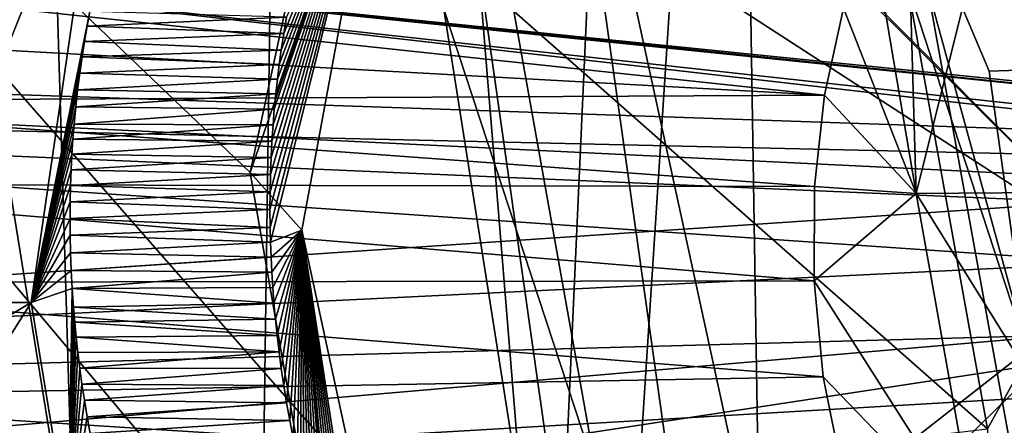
# Model space of a CAD drawing. Header units: metres. Extents: x -150 to 307, y -550 to 84.
# Tile 885 of 1056: x 197.622 to 199.819, y 20.626 to 21.531. Entities that reach past the tile are written whole.
import ezdxf

# ---------------------------------------------------------------- set-up
doc = ezdxf.new("R2010")
doc.units = ezdxf.units.M
doc.layers.add('solid_26006363', color=7, linetype='CONTINUOUS')

msp = doc.modelspace()

# ---------------------------------------------------------------- linework, layer by layer
at = {"layer": 'solid_26006363'}
for points in [[(198.146072, 19.081144, 915.328857), (191.749893, 36.108906, 906.628174), (198.41069, 38.132439, 912.562683)], [(201.605789, 19.081154, 918.411316), (198.146072, 19.081144, 915.328857), (198.41069, 38.132439, 912.562683)], [(201.605789, 19.081154, 918.411316), (198.41069, 38.132439, 912.562683), (205.239792, 37.984932, 918.647217)], [(198.146072, 19.081144, 915.328857), (194.786896, 17.972216, 912.335938), (191.749893, 36.108906, 906.628174)], [(195.57663, 23.699755, 914.655701), (198.959854, 19.839836, 918.063721), (199.6026, 29.737734, 917.342285)], [(199.6026, 29.737734, 917.342285), (198.959854, 19.839836, 918.063721), (202.936172, 23.730301, 921.004456)], [(197.49939, 28.427597, 887.107788), (197.543106, 21.500381, 886.020935), (197.745209, 20.259525, 886.010071)], [(199.273422, 20.28787, 887.226379), (197.49939, 28.427597, 887.107788), (197.745209, 20.259525, 886.010071)], [(199.213806, 23.998127, 887.716125), (197.49939, 28.427597, 887.107788), (199.273422, 20.28787, 887.226379)], [(200.112289, 20.98333, 886.060059), (197.798233, 28.011444, 885.341064), (198.491455, 28.405952, 885.955994)], [(200.112289, 20.98333, 886.060059), (198.491455, 28.405952, 885.955994), (200.232315, 23.810326, 886.566345)], [(194.854202, 26.207144, 882.780518), (197.798233, 28.011444, 885.341064), (200.112289, 20.98333, 886.060059)], [(198.069107, 23.032171, 884.737427), (194.854202, 26.207144, 882.780518), (200.112289, 20.98333, 886.060059)], [(204.324173, 19.64069, 891.250977), (202.098785, 24.911438, 890.194153), (199.213806, 23.998127, 887.716125)], [(198.32724, 20.086967, 878.185974), (196.227356, 18.854387, 876.440918), (194.400238, 24.759024, 875.963806)], [(198.136459, 21.19021, 878.190125), (198.32724, 20.086967, 878.185974), (194.400238, 24.759024, 875.963806)], [(198.361938, 22.23838, 878.508057), (198.136459, 21.19021, 878.190125), (194.400238, 24.759024, 875.963806)], [(199.213806, 23.998127, 887.716125), (199.273422, 20.28787, 887.226379), (200.32019, 17.883802, 887.765198)], [(199.213806, 23.998127, 887.716125), (200.32019, 17.883802, 887.765198), (200.719086, 18.770084, 888.194092)], [(199.213806, 23.998127, 887.716125), (200.719086, 18.770084, 888.194092), (201.443634, 19.205572, 888.835632)], [(204.324173, 19.64069, 891.250977), (199.213806, 23.998127, 887.716125), (201.443634, 19.205572, 888.835632)], [(198.959854, 19.839836, 918.063721), (202.146072, 11.879212, 921.398987), (202.936172, 23.730301, 921.004456)], [(195.57663, 23.699755, 914.655701), (195.273636, 11.861662, 915.513367), (198.959854, 19.839836, 918.063721)], [(198.897003, 21.770149, 885.204224), (198.069107, 23.032171, 884.737427), (200.112289, 20.98333, 886.060059)], [(198.433411, 22.047876, 878.659302), (198.136459, 21.19021, 878.190125), (198.361938, 22.23838, 878.508057)], [(201.840775, 21.485731, 879.834045), (201.380081, 22.22179, 879.540344), (199.538681, 21.999056, 882.542908)], [(193.514297, 22.037674, 886.986084), (192.889801, 21.525274, 886.450684), (200.581802, 21.262506, 878.677185)], [(194.262741, 21.969074, 887.597961), (193.514297, 22.037674, 886.986084), (200.824371, 21.287292, 878.893311)], [(193.514297, 22.037674, 886.986084), (200.701996, 21.307087, 878.784302), (200.824371, 21.287292, 878.893311)], [(193.514297, 22.037674, 886.986084), (200.581802, 21.262506, 878.677185), (200.701996, 21.307087, 878.784302)], [(198.433411, 22.047876, 878.659302), (198.251785, 21.061508, 878.372681), (198.136459, 21.19021, 878.190125)], [(198.180267, 21.107834, 878.61792), (198.180664, 21.067335, 878.611877), (198.433411, 22.047876, 878.659302)], [(198.180527, 21.147377, 878.624329), (198.180267, 21.107834, 878.61792), (198.433411, 22.047876, 878.659302)], [(198.181381, 21.186008, 878.630981), (198.180527, 21.147377, 878.624329), (198.433411, 22.047876, 878.659302)], [(198.180664, 21.067335, 878.611877), (198.181442, 21.034815, 878.607361), (198.433411, 22.047876, 878.659302)], [(198.182785, 21.223692, 878.637939), (198.181381, 21.186008, 878.630981), (198.433411, 22.047876, 878.659302)], [(198.181442, 21.034815, 878.607361), (198.251785, 21.061508, 878.372681), (198.433411, 22.047876, 878.659302)], [(198.184723, 21.260437, 878.645203), (198.182785, 21.223692, 878.637939), (198.433411, 22.047876, 878.659302)], [(198.187149, 21.296286, 878.652649), (198.184723, 21.260437, 878.645203), (198.433411, 22.047876, 878.659302)], [(198.190033, 21.331282, 878.660278), (198.187149, 21.296286, 878.652649), (198.433411, 22.047876, 878.659302)], [(198.193329, 21.365387, 878.668091), (198.190033, 21.331282, 878.660278), (198.433411, 22.047876, 878.659302)], [(198.197021, 21.398621, 878.676086), (198.193329, 21.365387, 878.668091), (198.433411, 22.047876, 878.659302)], [(198.20108, 21.431036, 878.684265), (198.197021, 21.398621, 878.676086), (198.433411, 22.047876, 878.659302)], [(198.20549, 21.462685, 878.692505), (198.20108, 21.431036, 878.684265), (198.433411, 22.047876, 878.659302)], [(198.211288, 21.500269, 878.702759), (198.20549, 21.462685, 878.692505), (198.433411, 22.047876, 878.659302)], [(198.217514, 21.536695, 878.713196), (198.211288, 21.500269, 878.702759), (198.433411, 22.047876, 878.659302)], [(197.365448, 20.900196, 879.341553), (197.647141, 20.900192, 879.041565), (197.808502, 22.002707, 879.317749)], [(197.397522, 21.667332, 879.515564), (197.365448, 20.900196, 879.341553), (197.808502, 22.002707, 879.317749)], [(197.808502, 22.002707, 879.317749), (197.647141, 20.900192, 879.041565), (197.778503, 21.549473, 879.231018)], [(199.872437, 20.782869, 882.636963), (199.784698, 21.415997, 882.654114), (199.538681, 21.999056, 882.542908)], [(201.840775, 21.485731, 879.834045), (199.538681, 21.999056, 882.542908), (199.784698, 21.415997, 882.654114)], [(199.872437, 20.782869, 882.636963), (199.538681, 21.999056, 882.542908), (199.602875, 21.608782, 882.538513)], [(194.849228, 21.345678, 888.052551), (194.262741, 21.969074, 887.597961), (200.931396, 21.207657, 878.988708)], [(194.262741, 21.969074, 887.597961), (200.824371, 21.287292, 878.893311), (200.931396, 21.207657, 878.988708)], [(199.621765, 21.143467, 877.737), (199.520767, 21.740583, 878.005127), (199.599792, 21.910627, 878.085754)], [(199.621765, 21.143467, 877.737), (199.599792, 21.910627, 878.085754), (199.801849, 21.864727, 877.973938)], [(199.908463, 21.145821, 877.817322), (199.621765, 21.143467, 877.737), (199.801849, 21.864727, 877.973938)], [(199.908463, 21.145821, 877.817322), (199.801849, 21.864727, 877.973938), (199.831482, 21.852526, 877.967651)], [(198.832169, 20.339853, 884.817749), (198.644302, 21.665516, 884.872925), (198.897003, 21.770149, 885.204224)], [(198.832169, 20.339853, 884.817749), (198.897003, 21.770149, 885.204224), (199.116898, 20.204453, 885.164368)], [(199.116898, 20.204453, 885.164368), (198.897003, 21.770149, 885.204224), (200.112289, 20.98333, 886.060059)], [(199.621765, 21.143467, 877.737), (199.459915, 21.556858, 877.937378), (199.520767, 21.740583, 878.005127)], [(198.744537, 20.437706, 884.308228), (198.568298, 21.554239, 884.364319), (198.644302, 21.665516, 884.872925)], [(198.744537, 20.437706, 884.308228), (198.644302, 21.665516, 884.872925), (198.832169, 20.339853, 884.817749)], [(199.417862, 21.362509, 877.883484), (196.812698, 21.505354, 880.378174), (196.83963, 21.637556, 880.417236)], [(199.459915, 21.556858, 877.937378), (199.417862, 21.362509, 877.883484), (196.83963, 21.637556, 880.417236)], [(199.781204, 20.618626, 882.54364), (199.602875, 21.608782, 882.538513), (198.724319, 21.550272, 883.902222)], [(199.872437, 20.782869, 882.636963), (199.602875, 21.608782, 882.538513), (199.781204, 20.618626, 882.54364)], [(198.909515, 20.515024, 883.855713), (198.724319, 21.550272, 883.902222), (198.568298, 21.554239, 884.364319)], [(198.909515, 20.515024, 883.855713), (198.568298, 21.554239, 884.364319), (198.744537, 20.437706, 884.308228)], [(199.621765, 21.143467, 877.737), (199.417862, 21.362509, 877.883484), (199.459915, 21.556858, 877.937378)], [(197.647141, 20.900192, 879.041565), (197.772339, 21.516613, 879.221741), (197.778503, 21.549473, 879.231018)], [(197.778503, 21.549473, 879.231018), (197.772339, 21.516613, 879.221741), (198.217514, 21.536695, 878.713196)], [(197.772339, 21.516613, 879.221741), (198.211288, 21.500269, 878.702759), (198.217514, 21.536695, 878.713196)], [(199.781204, 20.618626, 882.54364), (198.724319, 21.550272, 883.902222), (198.909515, 20.515024, 883.855713)], [(192.889801, 21.525274, 886.450684), (192.627747, 20.627596, 886.196167), (200.481567, 21.156651, 878.587891)], [(192.889801, 21.525274, 886.450684), (200.481567, 21.156651, 878.587891), (200.581802, 21.262506, 878.677185)], [(197.647141, 20.900192, 879.041565), (197.766495, 21.482738, 879.212585), (197.772339, 21.516613, 879.221741)], [(197.772339, 21.516613, 879.221741), (197.766495, 21.482738, 879.212585), (198.211288, 21.500269, 878.702759)], [(195.749283, 20.267237, 888.139648), (197.745209, 20.259525, 886.010071), (197.543106, 21.500381, 886.020935)], [(199.417862, 21.362509, 877.883484), (196.791534, 21.348999, 880.340149), (196.812698, 21.505354, 880.378174)], [(197.766495, 21.482738, 879.212585), (198.20549, 21.462685, 878.692505), (198.211288, 21.500269, 878.702759)], [(201.840775, 21.485731, 879.834045), (199.784698, 21.415997, 882.654114), (199.872437, 20.782869, 882.636963)], [(197.647141, 20.900192, 879.041565), (197.761002, 21.447803, 879.203552), (197.766495, 21.482738, 879.212585)], [(197.766495, 21.482738, 879.212585), (197.761002, 21.447803, 879.203552), (198.20549, 21.462685, 878.692505)], [(197.647141, 20.900192, 879.041565), (197.755905, 21.411888, 879.194702), (197.761002, 21.447803, 879.203552)], [(197.761002, 21.447803, 879.203552), (197.755905, 21.411888, 879.194702), (198.20108, 21.431036, 878.684265)], [(197.761002, 21.447803, 879.203552), (198.20108, 21.431036, 878.684265), (198.20549, 21.462685, 878.692505)], [(197.755905, 21.411888, 879.194702), (198.197021, 21.398621, 878.676086), (198.20108, 21.431036, 878.684265)], [(197.647141, 20.900192, 879.041565), (197.751251, 21.374939, 879.186035), (197.755905, 21.411888, 879.194702)], [(197.755905, 21.411888, 879.194702), (197.751251, 21.374939, 879.186035), (198.197021, 21.398621, 878.676086)], [(197.751251, 21.374939, 879.186035), (198.193329, 21.365387, 878.668091), (198.197021, 21.398621, 878.676086)], [(199.417862, 21.362509, 877.883484), (199.39563, 21.159237, 877.844543), (196.791534, 21.348999, 880.340149)], [(197.647141, 20.900192, 879.041565), (197.74707, 21.336882, 879.177551), (197.751251, 21.374939, 879.186035)], [(197.751251, 21.374939, 879.186035), (197.74707, 21.336882, 879.177551), (198.193329, 21.365387, 878.668091)], [(197.74707, 21.336882, 879.177551), (198.190033, 21.331282, 878.660278), (198.193329, 21.365387, 878.668091)], [(199.621765, 21.143467, 877.737), (199.39563, 21.159237, 877.844543), (199.417862, 21.362509, 877.883484)], [(195.049728, 20.405603, 888.17627), (194.849228, 21.345678, 888.052551), (201.043594, 20.92182, 879.088623)], [(194.849228, 21.345678, 888.052551), (201.008209, 21.07995, 879.057129), (201.043594, 20.92182, 879.088623)], [(194.849228, 21.345678, 888.052551), (200.931396, 21.207657, 878.988708), (201.008209, 21.07995, 879.057129)], [(199.39563, 21.159237, 877.844543), (196.780334, 21.163979, 880.305847), (196.791534, 21.348999, 880.340149)], [(197.647141, 20.900192, 879.041565), (197.743378, 21.297642, 879.169312), (197.74707, 21.336882, 879.177551)], [(197.74707, 21.336882, 879.177551), (197.743378, 21.297642, 879.169312), (198.190033, 21.331282, 878.660278)], [(197.743378, 21.297642, 879.169312), (198.187149, 21.296286, 878.652649), (198.190033, 21.331282, 878.660278)], [(197.647141, 20.900192, 879.041565), (197.740784, 21.264677, 879.162781), (197.743378, 21.297642, 879.169312)], [(197.743378, 21.297642, 879.169312), (197.740784, 21.264677, 879.162781), (198.187149, 21.296286, 878.652649)], [(197.740784, 21.264677, 879.162781), (198.184723, 21.260437, 878.645203), (198.187149, 21.296286, 878.652649)], [(197.647141, 20.900192, 879.041565), (197.738586, 21.230974, 879.156433), (197.740784, 21.264677, 879.162781)], [(197.740784, 21.264677, 879.162781), (197.738586, 21.230974, 879.156433), (198.184723, 21.260437, 878.645203)], [(197.738586, 21.230974, 879.156433), (198.182785, 21.223692, 878.637939), (198.184723, 21.260437, 878.645203)], [(197.647141, 20.900192, 879.041565), (197.736816, 21.196491, 879.15033), (197.738586, 21.230974, 879.156433)], [(197.738586, 21.230974, 879.156433), (197.736816, 21.196491, 879.15033), (198.182785, 21.223692, 878.637939)], [(197.736816, 21.196491, 879.15033), (198.181381, 21.186008, 878.630981), (198.182785, 21.223692, 878.637939)], [(197.647141, 20.900192, 879.041565), (197.735504, 21.161184, 879.14447), (197.736816, 21.196491, 879.15033)], [(197.736816, 21.196491, 879.15033), (197.735504, 21.161184, 879.14447), (198.181381, 21.186008, 878.630981)], [(197.735504, 21.161184, 879.14447), (198.180527, 21.147377, 878.624329), (198.181381, 21.186008, 878.630981)], [(198.251785, 21.061508, 878.372681), (198.32724, 20.086967, 878.185974), (198.136459, 21.19021, 878.190125)], [(192.627747, 20.627596, 886.196167), (200.420746, 21.006342, 878.533691), (200.481567, 21.156651, 878.587891)], [(199.39563, 21.159237, 877.844543), (199.394257, 20.948877, 877.821472), (196.780334, 21.163979, 880.305847)], [(199.394257, 20.948877, 877.821472), (196.785583, 20.945189, 880.279541), (196.780334, 21.163979, 880.305847)], [(197.647141, 20.900192, 879.041565), (197.73468, 21.12501, 879.138855), (197.735504, 21.161184, 879.14447)], [(197.735504, 21.161184, 879.14447), (197.73468, 21.12501, 879.138855), (198.180527, 21.147377, 878.624329)], [(199.621765, 21.143467, 877.737), (199.394257, 20.948877, 877.821472), (199.39563, 21.159237, 877.844543)], [(197.73468, 21.12501, 879.138855), (198.180267, 21.107834, 878.61792), (198.180527, 21.147377, 878.624329)], [(199.621765, 21.143467, 877.737), (199.759171, 20.376619, 877.739624), (199.394257, 20.948877, 877.821472)], [(199.908463, 21.145821, 877.817322), (200.012344, 20.51589, 877.812744), (199.621765, 21.143467, 877.737)], [(200.012344, 20.51589, 877.812744), (199.759171, 20.376619, 877.739624), (199.621765, 21.143467, 877.737)], [(197.647141, 20.900192, 879.041565), (197.734375, 21.087946, 879.133484), (197.73468, 21.12501, 879.138855)], [(197.73468, 21.12501, 879.138855), (197.734375, 21.087946, 879.133484), (198.180267, 21.107834, 878.61792)], [(197.734375, 21.087946, 879.133484), (198.180664, 21.067335, 878.611877), (198.180267, 21.107834, 878.61792)], [(197.647141, 20.900192, 879.041565), (197.734619, 21.050087, 879.128479), (197.734375, 21.087946, 879.133484)], [(197.734375, 21.087946, 879.133484), (197.734619, 21.050087, 879.128479), (198.180664, 21.067335, 878.611877)], [(197.647141, 20.900192, 879.041565), (197.735474, 21.011404, 879.123779), (197.734619, 21.050087, 879.128479)], [(197.734619, 21.050087, 879.128479), (198.181442, 21.034815, 878.607361), (198.180664, 21.067335, 878.611877)], [(197.734619, 21.050087, 879.128479), (197.735474, 21.011404, 879.123779), (198.181442, 21.034815, 878.607361)], [(198.181442, 21.034815, 878.607361), (198.182678, 21.001669, 878.603088), (198.251785, 21.061508, 878.372681)], [(198.182678, 21.001669, 878.603088), (198.184357, 20.967936, 878.599121), (198.251785, 21.061508, 878.372681)], [(198.184357, 20.967936, 878.599121), (198.186539, 20.933611, 878.595398), (198.251785, 21.061508, 878.372681)], [(198.186539, 20.933611, 878.595398), (198.189224, 20.898676, 878.591919), (198.251785, 21.061508, 878.372681)], [(198.189224, 20.898676, 878.591919), (198.192459, 20.863119, 878.588806), (198.251785, 21.061508, 878.372681)], [(198.192459, 20.863119, 878.588806), (198.196243, 20.826933, 878.585999), (198.251785, 21.061508, 878.372681)], [(198.196243, 20.826933, 878.585999), (198.200623, 20.790163, 878.583557), (198.251785, 21.061508, 878.372681)], [(198.200623, 20.790163, 878.583557), (198.205612, 20.752808, 878.581482), (198.251785, 21.061508, 878.372681)], [(198.205612, 20.752808, 878.581482), (198.211227, 20.714857, 878.579773), (198.251785, 21.061508, 878.372681)], [(198.211227, 20.714857, 878.579773), (198.217529, 20.6763, 878.578552), (198.251785, 21.061508, 878.372681)], [(198.217529, 20.6763, 878.578552), (198.224533, 20.637138, 878.577698), (198.251785, 21.061508, 878.372681)], [(198.224533, 20.637138, 878.577698), (198.232269, 20.597427, 878.577332), (198.251785, 21.061508, 878.372681)], [(198.232269, 20.597427, 878.577332), (198.240753, 20.557169, 878.577454), (198.251785, 21.061508, 878.372681)], [(198.240753, 20.557169, 878.577454), (198.248337, 20.523596, 878.577942), (198.251785, 21.061508, 878.372681)], [(198.248337, 20.523596, 878.577942), (198.256485, 20.489637, 878.578796), (198.251785, 21.061508, 878.372681)], [(198.251785, 21.061508, 878.372681), (198.472824, 20.036163, 878.387634), (198.32724, 20.086967, 878.185974)], [(198.405426, 20.055271, 878.623901), (198.472824, 20.036163, 878.387634), (198.251785, 21.061508, 878.372681)], [(198.388901, 20.093243, 878.617249), (198.405426, 20.055271, 878.623901), (198.251785, 21.061508, 878.372681)], [(198.373215, 20.13089, 878.611206), (198.388901, 20.093243, 878.617249), (198.251785, 21.061508, 878.372681)], [(198.358337, 20.16824, 878.605774), (198.373215, 20.13089, 878.611206), (198.251785, 21.061508, 878.372681)], [(198.344223, 20.205318, 878.60083), (198.358337, 20.16824, 878.605774), (198.251785, 21.061508, 878.372681)], [(198.330826, 20.242144, 878.596436), (198.344223, 20.205318, 878.60083), (198.251785, 21.061508, 878.372681)], [(198.318192, 20.278584, 878.592529), (198.330826, 20.242144, 878.596436), (198.251785, 21.061508, 878.372681)], [(198.306274, 20.314619, 878.589111), (198.318192, 20.278584, 878.592529), (198.251785, 21.061508, 878.372681)], [(198.295044, 20.350279, 878.586182), (198.306274, 20.314619, 878.589111), (198.251785, 21.061508, 878.372681)], [(198.284485, 20.385592, 878.58374), (198.295044, 20.350279, 878.586182), (198.251785, 21.061508, 878.372681)], [(198.274551, 20.420586, 878.581665), (198.284485, 20.385592, 878.58374), (198.251785, 21.061508, 878.372681)], [(198.265228, 20.455292, 878.580017), (198.274551, 20.420586, 878.581665), (198.251785, 21.061508, 878.372681)], [(198.256485, 20.489637, 878.578796), (198.265228, 20.455292, 878.580017), (198.251785, 21.061508, 878.372681)], [(197.735474, 21.011404, 879.123779), (198.182678, 21.001669, 878.603088), (198.181442, 21.034815, 878.607361)], [(192.627747, 20.627596, 886.196167), (200.408401, 20.84012, 878.522705), (200.420746, 21.006342, 878.533691)], [(197.647141, 20.900192, 879.041565), (197.736938, 20.971842, 879.119507), (197.735474, 21.011404, 879.123779)], [(197.735474, 21.011404, 879.123779), (197.736938, 20.971842, 879.119507), (198.182678, 21.001669, 878.603088)], [(197.736938, 20.971842, 879.119507), (198.184357, 20.967936, 878.599121), (198.182678, 21.001669, 878.603088)], [(199.116898, 20.204453, 885.164368), (200.112289, 20.98333, 886.060059), (201.244751, 13.649128, 886.138916)], [(197.647141, 20.900192, 879.041565), (197.739075, 20.931349, 879.11554), (197.736938, 20.971842, 879.119507)], [(197.736938, 20.971842, 879.119507), (197.739075, 20.931349, 879.11554), (198.184357, 20.967936, 878.599121)], [(197.739075, 20.931349, 879.11554), (198.186539, 20.933611, 878.595398), (198.184357, 20.967936, 878.599121)], [(199.394257, 20.948877, 877.821472), (199.414627, 20.734203, 877.815552), (196.785583, 20.945189, 880.279541)], [(199.414627, 20.734203, 877.815552), (196.817017, 20.687479, 880.268066), (196.785583, 20.945189, 880.279541)], [(199.759171, 20.376619, 877.739624), (199.414627, 20.734203, 877.815552), (199.394257, 20.948877, 877.821472)], [(195.049728, 20.405603, 888.17627), (201.043594, 20.92182, 879.088623), (201.031265, 20.755598, 879.077637)], [(197.73114, 20.394184, 879.036804), (197.739075, 20.931349, 879.11554), (197.647141, 20.900192, 879.041565)], [(197.73114, 20.394184, 879.036804), (197.741913, 20.889877, 879.112061), (197.739075, 20.931349, 879.11554)], [(197.739075, 20.931349, 879.11554), (198.189224, 20.898676, 878.591919), (198.186539, 20.933611, 878.595398)], [(197.739075, 20.931349, 879.11554), (197.741913, 20.889877, 879.112061), (198.189224, 20.898676, 878.591919)], [(197.387207, 20.744179, 879.325928), (197.647141, 20.900192, 879.041565), (197.365448, 20.900196, 879.341553)], [(197.426895, 20.550701, 879.316101), (197.647141, 20.900192, 879.041565), (197.387207, 20.744179, 879.325928)], [(197.426895, 20.550701, 879.316101), (197.73114, 20.394184, 879.036804), (197.647141, 20.900192, 879.041565)], [(197.741913, 20.889877, 879.112061), (198.192459, 20.863119, 878.588806), (198.189224, 20.898676, 878.591919)], [(197.73114, 20.394184, 879.036804), (197.74469, 20.856655, 879.109619), (197.741913, 20.889877, 879.112061)], [(197.741913, 20.889877, 879.112061), (197.74469, 20.856655, 879.109619), (198.192459, 20.863119, 878.588806)], [(197.73114, 20.394184, 879.036804), (197.747925, 20.822929, 879.107483), (197.74469, 20.856655, 879.109619)], [(197.74469, 20.856655, 879.109619), (198.196243, 20.826933, 878.585999), (198.192459, 20.863119, 878.588806)], [(197.74469, 20.856655, 879.109619), (197.747925, 20.822929, 879.107483), (198.196243, 20.826933, 878.585999)], [(192.627747, 20.627596, 886.196167), (192.828262, 19.687521, 886.319885), (200.408401, 20.84012, 878.522705)], [(192.828262, 19.687521, 886.319885), (200.443802, 20.68199, 878.55426), (200.408401, 20.84012, 878.522705)], [(197.747925, 20.822929, 879.107483), (198.200623, 20.790163, 878.583557), (198.196243, 20.826933, 878.585999)], [(197.73114, 20.394184, 879.036804), (197.751678, 20.788668, 879.105652), (197.747925, 20.822929, 879.107483)], [(197.747925, 20.822929, 879.107483), (197.751678, 20.788668, 879.105652), (198.200623, 20.790163, 878.583557)], [(197.73114, 20.394184, 879.036804), (197.755966, 20.753838, 879.104187), (197.751678, 20.788668, 879.105652)], [(197.751678, 20.788668, 879.105652), (197.755966, 20.753838, 879.104187), (198.200623, 20.790163, 878.583557)], [(197.755966, 20.753838, 879.104187), (198.205612, 20.752808, 878.581482), (198.200623, 20.790163, 878.583557)], [(199.794998, 20.166687, 882.495056), (199.872437, 20.782869, 882.636963), (199.781204, 20.618626, 882.54364)], [(201.938461, 20.602064, 879.822876), (199.872437, 20.782869, 882.636963), (199.794998, 20.166687, 882.495056)], [(195.049728, 20.405603, 888.17627), (201.031265, 20.755598, 879.077637), (200.970444, 20.605289, 879.023438)], [(197.73114, 20.394184, 879.036804), (197.760803, 20.718405, 879.103027), (197.755966, 20.753838, 879.104187)], [(197.755966, 20.753838, 879.104187), (197.760803, 20.718405, 879.103027), (198.205612, 20.752808, 878.581482)], [(197.760803, 20.718405, 879.103027), (198.211227, 20.714857, 878.579773), (198.205612, 20.752808, 878.581482)], [(199.414627, 20.734203, 877.815552), (199.457657, 20.519926, 877.827881), (196.817017, 20.687479, 880.268066)], [(197.73114, 20.394184, 879.036804), (197.766251, 20.682343, 879.102295), (197.760803, 20.718405, 879.103027)], [(197.760803, 20.718405, 879.103027), (197.766251, 20.682343, 879.102295), (198.211227, 20.714857, 878.579773)], [(199.759171, 20.376619, 877.739624), (199.457657, 20.519926, 877.827881), (199.414627, 20.734203, 877.815552)], [(197.766251, 20.682343, 879.102295), (198.217529, 20.6763, 878.578552), (198.211227, 20.714857, 878.579773)], [(192.828262, 19.687521, 886.319885), (200.520599, 20.554283, 878.622681), (200.443802, 20.68199, 878.55426)], [(199.457657, 20.519926, 877.827881), (196.846817, 20.542833, 880.270996), (196.817017, 20.687479, 880.268066)], [(197.73114, 20.394184, 879.036804), (197.772308, 20.645617, 879.101929), (197.766251, 20.682343, 879.102295)], [(197.766251, 20.682343, 879.102295), (197.772308, 20.645617, 879.101929), (198.217529, 20.6763, 878.578552)], [(197.772308, 20.645617, 879.101929), (198.224533, 20.637138, 878.577698), (198.217529, 20.6763, 878.578552)], [(197.73114, 20.394184, 879.036804), (197.779037, 20.60829, 879.10199), (197.772308, 20.645617, 879.101929)], [(197.772308, 20.645617, 879.101929), (197.779037, 20.60829, 879.10199), (198.224533, 20.637138, 878.577698)], [(197.779037, 20.60829, 879.10199), (198.232269, 20.597427, 878.577332), (198.224533, 20.637138, 878.577698)]]:
    msp.add_3dface(points, dxfattribs=at)

doc.saveas('drawing.dxf')
